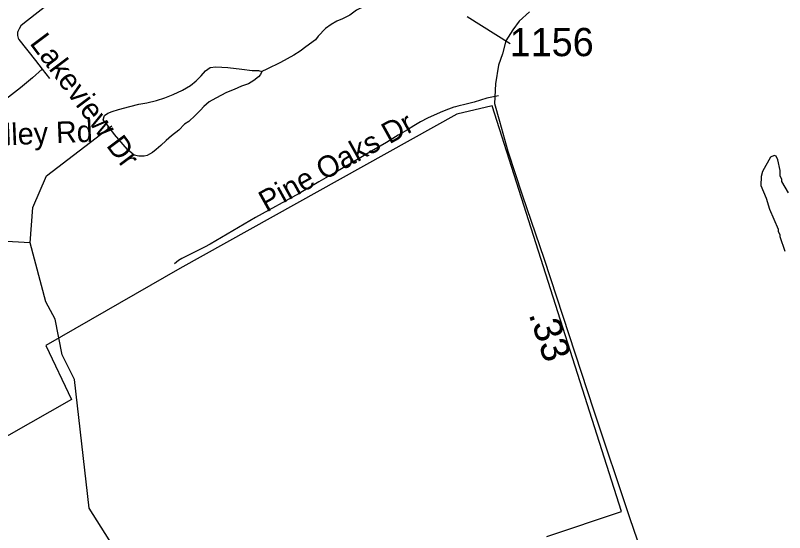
# Model space of a CAD drawing. Extents: x 1383679 to 1536984, y 460658 to 651027.
# Drawn here: x 1420469 to 1423872, y 526570 to 528858 of the extents above; entities that cross this region are included whole.
import ezdxf

# ---------------------------------------------------------------- set-up
doc = ezdxf.new("R2010")
doc.units = 0
for name, color, linetype in [('Exist Boundary Political City Limit New', 7, 'Continuous'), ('Exist Hydrographic Creek Single Shore', 7, 'Continuous'), ('Exist Hydrographic Misc Water Feature', 7, 'Continuous'), ('Exist Road Non-System Type 51', 7, 'Continuous'), ('Exist Road Non-System Type 51 Label', 7, 'Continuous'), ('Exist Road Secondary Mileage Hundredths English Label', 7, 'Continuous'), ('Exist Road Secondary Type 51 Attributed', 7, 'Continuous'), ('Exist Road Secondary Type 51 Number Label', 7, 'Continuous'), ('Map Preparation Boundary City Limit Buffer Line', 7, 'Continuous')]:
    doc.layers.add(name, color=color, linetype=linetype)

msp = doc.modelspace()

# ---------------------------------------------------------------- linework, layer by layer
at = {"layer": 'Exist Boundary Political City Limit New'}
msp.add_lwpolyline([(1422820.5, 526552.2), (1423150.5, 526663.2), (1422579.1, 528458.2), (1422422.1, 528421.3), (1421196.8, 527738.4), (1420604.2, 527397.7), (1420718.2, 527158.5), (1419980.4, 526739.4)], dxfattribs=at)
at = {"layer": 'Exist Hydrographic Creek Single Shore'}
for points in [[(1420534.6, 527851.3), (1420376.7, 527861), (1420055.7, 528051.2), (1419922.7, 528086.8), (1419754.7, 528431.6), (1419580.8, 528510.5), (1419530.7, 528905.4)], [(1420534.6, 527851.3), (1420546.6, 528008.6), (1420607.6, 528148.4), (1420895.6, 528369.1)], [(1421962.6, 521953.6), (1421845.6, 522379.4), (1421880.6, 522470.6), (1422007.6, 522543.6), (1422008.6, 522612.5), (1421665.6, 522983.7), (1421513.6, 523295.3), (1421529.6, 523705.3), (1421569.6, 524068.8), (1421640.7, 524277.4), (1421646.6, 524595.7), (1421599.7, 524728), (1421460.6, 524898.2), (1421396.7, 525024.2), (1421317.6, 525649.4), (1421206.7, 525937.2), (1420997.6, 526358.3), (1420795.7, 526677.5), (1420731.7, 527246.6), (1420675.7, 527356.1), (1420645.7, 527514.2), (1420604.7, 527590.5), (1420534.6, 527851.3)]]:
    msp.add_lwpolyline(points, dxfattribs=at)
at = {"layer": 'Exist Hydrographic Misc Water Feature'}
for points in [[(1422251.1, 529114.9), (1422230.8, 529077.2), (1422179.9, 529039.7), (1422152.2, 529015.3), (1422142.6, 528995), (1422112.8, 528979.7), (1422087.4, 528964.4), (1422059.8, 528946.8), (1422043.5, 528928.9), (1422017.8, 528899.9), (1421978.8, 528880.3), (1421948.7, 528858.2), (1421916.6, 528843), (1421891.3, 528832.1), (1421866, 528816.8), (1421840.6, 528799.1), (1421808.1, 528765.8), (1421796.4, 528750.1), (1421754.9, 528719.2), (1421729.3, 528699.2), (1421701.8, 528681.6), (1421641.9, 528648.8), (1421582.2, 528620.5), (1421559.5, 528609.8)], [(1420877.9, 528370.4), (1420858.4, 528395.8), (1420863.3, 528415.5), (1420878, 528425.2), (1420898, 528432), (1420925.3, 528441.3), (1420975.3, 528454.7), (1421016.2, 528464.6), (1421050.6, 528471.1), (1421094.2, 528482), (1421130.6, 528492.9), (1421167.9, 528507.5), (1421208.1, 528526.5), (1421244.7, 528548.3), (1421269.5, 528567.6), (1421291.7, 528589.7), (1421310.2, 528612.8), (1421331.3, 528627.7), (1421355.7, 528630.8), (1421409.9, 528626.9), (1421471.2, 528620.2), (1421516.3, 528613.8), (1421544.3, 528614.1), (1421559.5, 528609.8)], [(1421559.5, 528609.8), (1421553.9, 528595.9), (1421544.6, 528586.1), (1421524.4, 528569.4), (1421500.6, 528555.4), (1421469.6, 528545.3), (1421436.8, 528529.7), (1421404, 528516), (1421356.6, 528491.7), (1421327.2, 528475.1), (1421303.3, 528454.9), (1421287.7, 528439), (1421264.6, 528415.1), (1421236, 528387.7), (1421216.8, 528377.2), (1421191.8, 528349.8), (1421160.6, 528325.2), (1421136.6, 528304), (1421112.7, 528281.9), (1421092.4, 528265.2), (1421075.9, 528252), (1421063.1, 528244.2), (1421052.2, 528238.1), (1421038.5, 528234.7), (1421016, 528235.2), (1420994.3, 528239.3), (1420965.9, 528265.2), (1420907.7, 528331.5), (1420877.9, 528370.4)], [(1420877.9, 528370.4), (1420878.3, 528350.2), (1420867.7, 528342.4)], [(1423888.5, 528072.6), (1423859.6, 528123.2), (1423859.8, 528131.2), (1423852.1, 528147.4), (1423852.7, 528171.3), (1423841.7, 528219.5), (1423834.1, 528235.7), (1423826.1, 528237.9), (1423809.9, 528230.3), (1423774.5, 528167.1), (1423768.1, 528145.3), (1423767.2, 528105.3), (1423790, 528048.8), (1423805, 528000.5), (1423843, 527911.7), (1423842.8, 527903.7), (1423850.5, 527887.5), (1423850.3, 527879.5), (1423873, 527815)]]:
    msp.add_lwpolyline(points, dxfattribs=at)
at = {"layer": 'Exist Road Non-System Type 51'}
for p, q in [((1422658.5, 528732.1), (1422467.8, 528852)), ((1420587.9, 528619.7), (1420619.7, 528578.4))]:
    msp.add_line(p, q, dxfattribs=at)
for points in [[(1420657, 528942), (1420509.3, 528824.6), (1420494, 528811), (1420485.6, 528799), (1420480.9, 528787), (1420479.5, 528781.5), (1420478.7, 528775.8), (1420479.5, 528769.4), (1420480.7, 528763.3), (1420482.4, 528756.9), (1420484.8, 528751.2), (1420558.5, 528658), (1420587.9, 528619.7)], [(1420587.9, 528619.7), (1420544.7, 528581), (1420492.3, 528537), (1420452.8, 528506.8), (1420384.7, 528455), (1420359.1, 528437.5), (1420347.4, 528430), (1420335.6, 528423), (1420320, 528415.3), (1420305.5, 528410.3), (1420286.4, 528403.9), (1420271.3, 528400.5), (1420255.9, 528397.8), (1420237.8, 528397.2), (1420217.7, 528398.1), (1420199.6, 528399.9), (1420176.8, 528403.5), (1420158.1, 528408.4), (1420143.6, 528416.1), (1420131, 528425.3), (1420100, 528455.6)], [(1422606.1, 528502.1), (1422554.5, 528491.7), (1422499, 528474.6), (1422463.1, 528465), (1422426.2, 528456.6), (1422415.8, 528453.7), (1422408.7, 528451.3), (1422384.7, 528443.1), (1422359.2, 528433.2), (1422322.2, 528416.9), (1422292.3, 528402.8), (1422261.7, 528386.9), (1422231.2, 528368.9), (1422203.2, 528352.2), (1422162.2, 528327.6), (1422110.5, 528296), (1422044.8, 528257.2), (1421980.3, 528218.9), (1421930, 528188.8), (1421893.9, 528168.2), (1421812.4, 528121.9), (1421724.2, 528070.7), (1421531.1, 527963.7), (1421331.7, 527845.9), (1421306.1, 527832), (1421206, 527782.4), (1421190.4, 527773), (1421173.4, 527759.6)]]:
    msp.add_lwpolyline(points, dxfattribs=at)
at = {"layer": 'Exist Road Secondary Type 51 Attributed'}
msp.add_lwpolyline([(1422743, 528873.9), (1422697.5, 528832.7), (1422669.3, 528793.6), (1422638.9, 528745.9), (1422623.7, 528687.3), (1422606.4, 528637.4), (1422593.3, 528554.9), (1422589, 528468.1), (1422610.7, 528389.9), (1422647.6, 528257.5), (1422710.5, 528064.3), (1422808.1, 527780), (1423027.2, 527113.7), (1423187.8, 526631.8), (1423332.1, 526211.8), (1423492.6, 525725.6), (1423731.3, 525024.5), (1424077.3, 524007.6), (1424298.6, 523339.1), (1424461.3, 522868.1), (1424585, 522483.9), (1424843.2, 521739.4)], dxfattribs=at)
at = {"layer": 'Map Preparation Boundary City Limit Buffer Line'}
msp.add_lwpolyline([(1422820.5, 526552.2), (1423150.5, 526663.2), (1422579.1, 528458.2), (1422422.1, 528421.3), (1421196.8, 527738.4), (1420604.2, 527397.7), (1420718.2, 527158.5), (1419980.4, 526739.4)], dxfattribs=at)

# ---------------------------------------------------------------- texts
at = {"layer": 'Exist Road Non-System Type 51 Label'}
for s, rotation, p in [('Lakeview Dr', 306.8212, (1420529.9, 528734.1)), ('Pine Oaks Dr', 29.0071, (1421580.1, 527985.2)), ('Greenvalley Rd', 2.3648, (1419938.4, 528263))]:
    msp.add_text(s, height=95, rotation=rotation, dxfattribs=at).set_placement(p)
at = {"layer": 'Exist Road Secondary Mileage Hundredths English Label'}
msp.add_text('.33', height=125, rotation=288.4894, dxfattribs=at).set_placement((1422738.8, 527536))
at = {"layer": 'Exist Road Secondary Type 51 Number Label'}
msp.add_text('1156', height=125, dxfattribs=at).set_placement((1422655.7, 528677.4))

doc.saveas('drawing.dxf')
